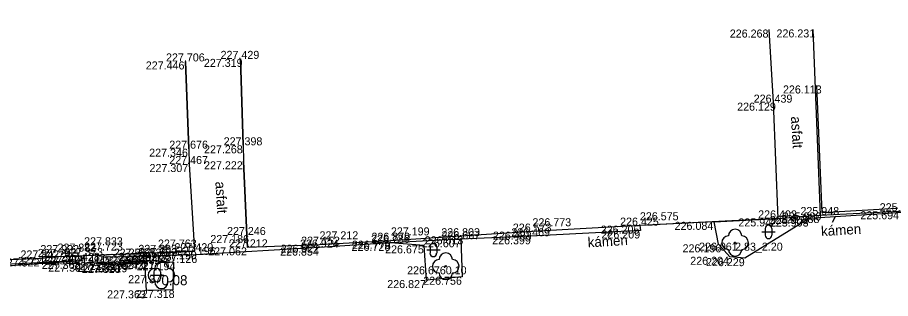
# Model space of a CAD drawing. Extents: x -599516 to -599132, y -1163668 to -1163119.
# Drawn here: x -599403.85 to -599371.12, y -1163303.36 to -1163292.84 of the extents above; entities that cross this region are included whole.
import ezdxf

# ---------------------------------------------------------------- set-up
doc = ezdxf.new("R2010")
doc.units = 0
for name, color, linetype in [('Bod-oznac1', 7, 'Continuous'), ('Bod-oznac2', 7, 'Continuous'), ('Bod-oznac3', 7, 'Continuous'), ('Bod-oznac4', 7, 'Continuous'), ('Bod-vyska1', 7, 'Continuous'), ('Bod-vyska2', 7, 'Continuous'), ('Bod-vyska3', 7, 'Continuous'), ('Bod-vyska4', 7, 'Continuous'), ('Z_cela-hrobu-dolni-linie', 7, 'Continuous'), ('Z_cela-hrobu-horni-linie', 7, 'Continuous'), ('Z_chodnik', 7, 'Continuous'), ('Z_komunikace', 7, 'Continuous'), ('Z_kultury-znacky', 7, 'Continuous'), ('Z_nove-stromy-prumer-kmene', 7, 'Continuous'), ('Z_obvod-kmene-spodek-ve-vysce1_2m', 7, 'Continuous'), ('Z_ploty-drateny-kovovy', 7, 'Continuous'), ('Z_popis-budov-povrchu', 7, 'Continuous'), ('Z_stromy-kere', 7, 'Continuous'), ('Z_stromy-nove-vysazene', 7, 'Continuous'), ('Z_vol-lin-odkazova-cara', 7, 'Continuous'), ('Z_zpevnene-plochy', 7, 'Continuous')]:
    doc.layers.add(name, color=color, linetype=linetype)

msp = doc.modelspace()

# ---------------------------------------------------------------- linework, layer by layer
at = {"layer": 'Bod-oznac1'}
for p, q in [((-599375.692, -1163293.292), (-599375.692, -1163293.292)), ((-599374.034, -1163293.287), (-599374.034, -1163293.287)), ((-599397.549, -1163294.485), (-599397.549, -1163294.485)), ((-599395.497, -1163294.389), (-599395.497, -1163294.389)), ((-599373.895, -1163295.385), (-599373.895, -1163295.385)), ((-599375.52, -1163296.028), (-599375.52, -1163296.028)), ((-599397.432, -1163297.75), (-599397.432, -1163297.75)), ((-599395.387, -1163297.624), (-599395.387, -1163297.624)), ((-599397.42, -1163298.325), (-599397.42, -1163298.325)), ((-599395.375, -1163298.221), (-599395.375, -1163298.221)), ((-599373.7, -1163300.135), (-599373.7, -1163300.135)), ((-599377.739, -1163300.488), (-599377.739, -1163300.488)), ((-599375.347, -1163300.359), (-599375.347, -1163300.359)), ((-599374.19, -1163300.267), (-599374.19, -1163300.267)), ((-599374.18, -1163300.364), (-599374.18, -1163300.364)), ((-599373.76, -1163300.233), (-599373.76, -1163300.233)), ((-599380.521, -1163300.629), (-599380.521, -1163300.629)), ((-599380.504, -1163300.81), (-599380.504, -1163300.81)), ((-599395.255, -1163300.981), (-599395.255, -1163300.981)), ((-599387.233, -1163301.027), (-599387.233, -1163301.027)), ((-599387.232, -1163301.139), (-599387.232, -1163301.139)), ((-599384.612, -1163301.028), (-599384.612, -1163301.028)), ((-599384.548, -1163300.853), (-599384.548, -1163300.853)), ((-599395.234, -1163301.442), (-599395.234, -1163301.442)), ((-599392.53, -1163301.342), (-599392.53, -1163301.342)), ((-599392.526, -1163301.451), (-599392.526, -1163301.451)), ((-599389.868, -1163301.274), (-599389.868, -1163301.274)), ((-599389.855, -1163301.195), (-599389.855, -1163301.195)), ((-599388.611, -1163301.367), (-599388.611, -1163301.367)), ((-599377.577, -1163301.328), (-599377.577, -1163301.328)), ((-599376.952, -1163301.267), (-599376.952, -1163301.267)), ((-599402.353, -1163301.801), (-599402.353, -1163301.801)), ((-599401.481, -1163301.771), (-599401.481, -1163301.771)), ((-599401.355, -1163301.765), (-599401.355, -1163301.765)), ((-599398.586, -1163301.649), (-599398.586, -1163301.649)), ((-599398.585, -1163301.65), (-599398.585, -1163301.65)), ((-599398.577, -1163301.763), (-599398.577, -1163301.763)), ((-599397.219, -1163301.587), (-599397.219, -1163301.587)), ((-599397.197, -1163301.726), (-599397.197, -1163301.726)), ((-599377.153, -1163301.795), (-599377.153, -1163301.795)), ((-599402.994, -1163301.857), (-599402.994, -1163301.857)), ((-599401.47, -1163301.949), (-599401.47, -1163301.949)), ((-599401.331, -1163302.051), (-599401.331, -1163302.051)), ((-599400.247, -1163301.993), (-599400.247, -1163301.993)), ((-599400.129, -1163302.06), (-599400.129, -1163302.06)), ((-599399.954, -1163302.098), (-599399.954, -1163302.098)), ((-599399.818, -1163302.075), (-599399.818, -1163302.075)), ((-599399.685, -1163301.988), (-599399.685, -1163301.988)), ((-599399.077, -1163301.967), (-599399.077, -1163301.967)), ((-599398.563, -1163301.947), (-599398.563, -1163301.947)), ((-599398.006, -1163301.996), (-599398.006, -1163301.996)), ((-599376.583, -1163301.846), (-599376.583, -1163301.846)), ((-599387.798, -1163302.151), (-599387.798, -1163302.151)), ((-599398.457, -1163302.484), (-599398.457, -1163302.484)), ((-599388.519, -1163302.666), (-599388.519, -1163302.666)), ((-599387.182, -1163302.542), (-599387.182, -1163302.542)), ((-599399.019, -1163303.052), (-599399.019, -1163303.052)), ((-599398.034, -1163303.037), (-599398.034, -1163303.037))]:
    msp.add_line(p, q, dxfattribs=at)
at = {"layer": 'Bod-oznac2'}
for p, q in [((-599397.549, -1163294.485), (-599397.549, -1163294.485)), ((-599395.497, -1163294.389), (-599395.497, -1163294.389)), ((-599375.52, -1163296.028), (-599375.52, -1163296.028)), ((-599397.432, -1163297.75), (-599397.432, -1163297.75)), ((-599395.387, -1163297.624), (-599395.387, -1163297.624)), ((-599397.42, -1163298.325), (-599397.42, -1163298.325)), ((-599375.347, -1163300.359), (-599375.347, -1163300.359)), ((-599373.76, -1163300.233), (-599373.76, -1163300.233)), ((-599380.521, -1163300.629), (-599380.521, -1163300.629)), ((-599395.255, -1163300.981), (-599395.255, -1163300.981)), ((-599387.233, -1163301.027), (-599387.233, -1163301.027)), ((-599387.232, -1163301.139), (-599387.232, -1163301.139)), ((-599384.612, -1163301.028), (-599384.612, -1163301.028)), ((-599384.548, -1163300.853), (-599384.548, -1163300.853)), ((-599395.234, -1163301.442), (-599395.234, -1163301.442)), ((-599392.53, -1163301.342), (-599392.53, -1163301.342)), ((-599392.526, -1163301.451), (-599392.526, -1163301.451)), ((-599389.868, -1163301.274), (-599389.868, -1163301.274)), ((-599389.855, -1163301.195), (-599389.855, -1163301.195)), ((-599402.353, -1163301.801), (-599402.353, -1163301.801)), ((-599401.355, -1163301.765), (-599401.355, -1163301.765)), ((-599398.586, -1163301.649), (-599398.586, -1163301.649)), ((-599398.577, -1163301.763), (-599398.577, -1163301.763)), ((-599397.219, -1163301.587), (-599397.219, -1163301.587)), ((-599397.197, -1163301.726), (-599397.197, -1163301.726)), ((-599402.994, -1163301.857), (-599402.994, -1163301.857)), ((-599401.47, -1163301.949), (-599401.47, -1163301.949)), ((-599401.331, -1163302.051), (-599401.331, -1163302.051)), ((-599400.247, -1163301.993), (-599400.247, -1163301.993)), ((-599400.129, -1163302.06), (-599400.129, -1163302.06)), ((-599399.954, -1163302.098), (-599399.954, -1163302.098)), ((-599399.818, -1163302.075), (-599399.818, -1163302.075)), ((-599399.685, -1163301.988), (-599399.685, -1163301.988)), ((-599398.563, -1163301.947), (-599398.563, -1163301.947))]:
    msp.add_line(p, q, dxfattribs=at)
at = {"layer": 'Bod-oznac3'}
for p, q in [((-599380.521, -1163300.629), (-599380.521, -1163300.629)), ((-599384.548, -1163300.853), (-599384.548, -1163300.853)), ((-599392.53, -1163301.342), (-599392.53, -1163301.342)), ((-599389.855, -1163301.195), (-599389.855, -1163301.195)), ((-599402.353, -1163301.801), (-599402.353, -1163301.801)), ((-599401.355, -1163301.765), (-599401.355, -1163301.765)), ((-599398.586, -1163301.649), (-599398.586, -1163301.649)), ((-599402.994, -1163301.857), (-599402.994, -1163301.857)), ((-599400.247, -1163301.993), (-599400.247, -1163301.993)), ((-599399.685, -1163301.988), (-599399.685, -1163301.988))]:
    msp.add_line(p, q, dxfattribs=at)
at = {"layer": 'Bod-oznac4'}
msp.add_line((-599401.355, -1163301.765), (-599401.355, -1163301.765), dxfattribs=at)
at = {"layer": 'Z_cela-hrobu-dolni-linie'}
for p, q in [((-599377.739, -1163300.488), (-599375.347, -1163300.359)), ((-599397.219, -1163301.587), (-599397.219, -1163301.587))]:
    msp.add_line(p, q, dxfattribs=at)
for points in [[(-599373.76, -1163300.233), (-599370.786, -1163300.091), (-599369.751, -1163300.038), (-599366.735, -1163299.89)], [(-599380.521, -1163300.629), (-599384.548, -1163300.853), (-599387.233, -1163301.027), (-599389.855, -1163301.195), (-599392.53, -1163301.342), (-599395.234, -1163301.442)], [(-599401.481, -1163301.771), (-599402.353, -1163301.801), (-599402.994, -1163301.857), (-599406.567, -1163302.023), (-599407.655, -1163302.094), (-599408.219, -1163302.13), (-599409.268, -1163302.197), (-599411.866, -1163302.387), (-599414.468, -1163302.52), (-599414.832, -1163302.537)], [(-599398.577, -1163301.763), (-599398.585, -1163301.65), (-599397.219, -1163301.587)]]:
    msp.add_lwpolyline(points, dxfattribs=at)
at = {"layer": 'Z_cela-hrobu-horni-linie'}
for p, q in [((-599397.432, -1163297.75), (-599397.549, -1163294.485)), ((-599395.387, -1163297.624), (-599395.497, -1163294.389))]:
    msp.add_line(p, q, dxfattribs=at)
for points in [[(-599374.034, -1163293.287), (-599373.76, -1163300.233), (-599370.786, -1163300.091), (-599370.786, -1163300.091), (-599369.751, -1163300.038), (-599369.751, -1163300.038), (-599366.735, -1163299.89), (-599367.068, -1163292.841), (-599367.068, -1163292.841), (-599367.068, -1163292.841)], [(-599375.52, -1163296.028), (-599375.347, -1163300.359), (-599380.521, -1163300.629), (-599380.521, -1163300.629), (-599384.548, -1163300.853), (-599384.548, -1163300.853), (-599387.233, -1163301.027), (-599389.855, -1163301.195), (-599389.855, -1163301.195), (-599392.53, -1163301.342), (-599392.53, -1163301.342), (-599395.234, -1163301.442), (-599395.255, -1163300.981), (-599395.375, -1163298.221)], [(-599397.42, -1163298.325), (-599397.219, -1163301.587), (-599398.586, -1163301.649), (-599398.586, -1163301.649), (-599401.355, -1163301.765), (-599401.355, -1163301.765), (-599402.353, -1163301.801), (-599402.353, -1163301.801), (-599402.994, -1163301.857), (-599402.994, -1163301.857), (-599406.567, -1163302.023), (-599407.655, -1163302.094), (-599407.655, -1163302.094), (-599408.219, -1163302.13), (-599408.219, -1163302.13), (-599409.268, -1163302.197), (-599411.866, -1163302.387), (-599414.468, -1163302.52), (-599417.287, -1163302.649)]]:
    msp.add_lwpolyline(points, dxfattribs=at)
at = {"layer": 'Z_chodnik'}
for points in [[(-599375.692, -1163293.292), (-599375.52, -1163296.028), (-599375.347, -1163300.359), (-599374.19, -1163300.267), (-599373.76, -1163300.233)], [(-599374.034, -1163293.287), (-599373.76, -1163300.233)], [(-599397.549, -1163294.485), (-599397.432, -1163297.75), (-599397.42, -1163298.325), (-599397.219, -1163301.587)], [(-599395.497, -1163294.389), (-599395.387, -1163297.624), (-599395.375, -1163298.221), (-599395.255, -1163300.981), (-599395.234, -1163301.442)]]:
    msp.add_lwpolyline(points, dxfattribs=at)
at = {"layer": 'Z_komunikace'}
msp.add_lwpolyline([(-599366.735, -1163299.89), (-599374.18, -1163300.364), (-599376.583, -1163301.846), (-599377.153, -1163301.795), (-599377.577, -1163301.328), (-599377.739, -1163300.488), (-599380.521, -1163300.629), (-599380.504, -1163300.81), (-599384.612, -1163301.028), (-599387.232, -1163301.139), (-599387.182, -1163302.542), (-599388.519, -1163302.666), (-599388.611, -1163301.367), (-599389.868, -1163301.274), (-599392.526, -1163301.451), (-599397.197, -1163301.726), (-599398.577, -1163301.763), (-599398.563, -1163301.947), (-599398.006, -1163301.996), (-599398.034, -1163303.037), (-599399.019, -1163303.052), (-599399.077, -1163301.967), (-599399.685, -1163301.988), (-599399.818, -1163302.075), (-599399.954, -1163302.098), (-599400.129, -1163302.06), (-599400.247, -1163301.993), (-599401.331, -1163302.051), (-599401.355, -1163301.765), (-599401.481, -1163301.771), (-599401.47, -1163301.949), (-599407.641, -1163302.382)], dxfattribs=at)
at = {"layer": 'Z_kultury-znacky'}
for p, q in [((-599375.827, -1163300.741), (-599375.827, -1163300.991)), ((-599375.577, -1163300.741), (-599375.577, -1163300.991)), ((-599375.952, -1163300.866), (-599375.452, -1163300.866)), ((-599388.388, -1163301.414), (-599388.388, -1163301.664)), ((-599388.138, -1163301.414), (-599388.138, -1163301.664)), ((-599388.513, -1163301.539), (-599388.013, -1163301.539)), ((-599398.744, -1163302.356), (-599398.744, -1163302.606)), ((-599398.494, -1163302.356), (-599398.494, -1163302.606)), ((-599398.869, -1163302.481), (-599398.369, -1163302.481))]:
    msp.add_line(p, q, dxfattribs=at)
for centre, start, end in [((-599375.702, -1163300.741), 0, 180), ((-599375.702, -1163300.991), 180, 0), ((-599388.264, -1163301.414), 0, 180), ((-599388.264, -1163301.664), 180, 0), ((-599398.619, -1163302.356), 0, 180), ((-599398.619, -1163302.606), 180, 0)]:
    msp.add_arc(centre, 0.125, start, end, dxfattribs=at)
at = {"layer": 'Z_ploty-drateny-kovovy'}
msp.add_lwpolyline([(-599373.895, -1163295.385), (-599373.7, -1163300.135), (-599366.818, -1163299.743)], dxfattribs=at)
at = {"layer": 'Z_stromy-kere'}
msp.add_circle((-599376.952, -1163301.267), 0.025, dxfattribs=at)
for centre, start, end in [((-599376.952, -1163301.017), 0, 180), ((-599377.202, -1163301.267), 90, 270), ((-599376.702, -1163301.267), 270, 90), ((-599376.952, -1163301.517), 180, 0)]:
    msp.add_arc(centre, 0.25, start, end, dxfattribs=at)
at = {"layer": 'Z_stromy-nove-vysazene'}
for centre in [(-599387.798, -1163302.151), (-599398.457, -1163302.484)]:
    msp.add_circle(centre, 0.025, dxfattribs=at)
for centre, start, end in [((-599387.798, -1163301.901), 0, 180), ((-599398.457, -1163302.234), 0, 180), ((-599388.048, -1163302.151), 90, 270), ((-599387.548, -1163302.151), 270, 90), ((-599398.707, -1163302.484), 90, 270), ((-599398.207, -1163302.484), 270, 90), ((-599387.798, -1163302.401), 180, 0), ((-599398.457, -1163302.734), 180, 0)]:
    msp.add_arc(centre, 0.25, start, end, dxfattribs=at)
at = {"layer": 'Z_vol-lin-odkazova-cara'}
for p, q in [((-599373.298, -1163300.504), (-599373.173, -1163300.257)), ((-599381.723, -1163301.021), (-599381.598, -1163300.774))]:
    msp.add_line(p, q, dxfattribs=at)
at = {"layer": 'Z_zpevnene-plochy'}
for p, q in [((-599374.18, -1163300.364), (-599374.19, -1163300.267)), ((-599387.232, -1163301.139), (-599389.868, -1163301.274)), ((-599397.197, -1163301.726), (-599398.577, -1163301.763)), ((-599401.47, -1163301.949), (-599407.648, -1163302.242)), ((-599398.563, -1163301.947), (-599399.077, -1163301.967))]:
    msp.add_line(p, q, dxfattribs=at)
for points in [[(-599384.612, -1163301.028), (-599387.232, -1163301.139), (-599389.868, -1163301.274), (-599392.526, -1163301.451)], [(-599400.247, -1163301.993), (-599401.331, -1163302.051), (-599401.355, -1163301.765)], [(-599398.586, -1163301.649), (-599398.563, -1163301.947), (-599399.685, -1163301.988)], [(-599400.247, -1163301.993), (-599400.129, -1163302.06), (-599399.954, -1163302.098), (-599399.818, -1163302.075), (-599399.685, -1163301.988)]]:
    msp.add_lwpolyline(points, dxfattribs=at)

# ---------------------------------------------------------------- texts
at = {"layer": 'Bod-vyska1'}
for s, p in [('226.268', (-599377.151, -1163293.592)), ('226.231', (-599375.4, -1163293.587)), ('227.446', (-599399.044, -1163294.785)), ('227.319', (-599396.865, -1163294.689)), ('226.113', (-599375.157, -1163295.685)), ('226.129', (-599376.875, -1163296.328)), ('227.346', (-599398.915, -1163298.05)), ('227.268', (-599396.859, -1163297.924)), ('227.307', (-599398.903, -1163298.625)), ('227.222', (-599396.858, -1163298.521)), ('225.980', (-599375.168, -1163300.435)), ('225.694', (-599372.256, -1163300.391)), ('226.084', (-599379.219, -1163300.788)), ('225.942', (-599376.828, -1163300.659)), ('225.903', (-599375.658, -1163300.567)), ('225.903', (-599375.648, -1163300.664)), ('225.888', (-599375.242, -1163300.533)), ('226.205', (-599381.989, -1163300.929)), ('226.209', (-599381.961, -1163301.11)), ('227.186', (-599396.623, -1163301.281)), ('226.607', (-599388.691, -1163301.439)), ('226.613', (-599388.588, -1163301.327)), ('226.399', (-599386.059, -1163301.328)), ('226.483', (-599386.029, -1163301.153)), ('227.062', (-599396.704, -1163301.742)), ('226.854', (-599394.008, -1163301.751)), ('226.922', (-599393.989, -1163301.642)), ('226.726', (-599391.329, -1163301.574)), ('226.779', (-599391.318, -1163301.495)), ('226.675', (-599390.072, -1163301.667)), ('226.196', (-599378.921, -1163301.628)), ('226.061', (-599378.305, -1163301.567)), ('227.452', (-599403.848, -1163302.101)), ('227.359', (-599402.953, -1163302.071)), ('227.353', (-599402.838, -1163302.065)), ('227.333', (-599400.069, -1163301.949)), ('227.292', (-599400.057, -1163301.95)), ('227.192', (-599399.945, -1163302.063)), ('227.190', (-599398.585, -1163301.887)), ('227.126', (-599398.565, -1163302.026)), ('226.204', (-599378.633, -1163302.095)), ('227.522', (-599404.477, -1163302.157)), ('227.368', (-599402.942, -1163302.249)), ('227.391', (-599402.699, -1163302.351)), ('227.332', (-599401.73, -1163302.293)), ('227.335', (-599401.612, -1163302.36)), ('227.328', (-599401.437, -1163302.398)), ('227.319', (-599401.186, -1163302.375)), ('227.299', (-599401.146, -1163302.288)), ('227.243', (-599400.572, -1163302.267)), ('227.217', (-599399.944, -1163302.247)), ('227.194', (-599399.385, -1163302.296)), ('226.229', (-599378.042, -1163302.146)), ('226.676', (-599389.247, -1163302.451)), ('227.37', (-599399.702, -1163302.784)), ('226.827', (-599389.991, -1163302.966)), ('226.756', (-599388.643, -1163302.842)), ('227.363', (-599400.491, -1163303.352)), ('227.318', (-599399.413, -1163303.337))]:
    msp.add_text(s, height=0.3, dxfattribs=at).set_placement(p)
at = {"layer": 'Bod-vyska2'}
for s, p in [('227.706', (-599398.285, -1163294.485)), ('227.429', (-599396.239, -1163294.389)), ('226.439', (-599376.255, -1163296.028)), ('227.676', (-599398.163, -1163297.75)), ('227.398', (-599396.123, -1163297.624)), ('227.467', (-599398.163, -1163298.325)), ('225.804', (-599371.531, -1163300.091)), ('226.402', (-599376.087, -1163300.359)), ('225.948', (-599374.501, -1163300.233)), ('226.425', (-599381.262, -1163300.629)), ('227.246', (-599395.997, -1163300.981)), ('226.803', (-599387.967, -1163301.027)), ('226.469', (-599385.341, -1163301.028)), ('226.573', (-599385.284, -1163300.853)), ('227.212', (-599395.924, -1163301.442)), ('226.924', (-599393.261, -1163301.451)), ('227.152', (-599393.22, -1163301.342)), ('226.786', (-599390.598, -1163301.274)), ('226.879', (-599390.585, -1163301.195)), ('226.667', (-599387.957, -1163301.139)), ('227.373', (-599402.098, -1163301.765)), ('227.393', (-599399.322, -1163301.649)), ('227.292', (-599399.313, -1163301.763)), ('227.420', (-599397.965, -1163301.587)), ('227.196', (-599397.875, -1163301.726)), ('227.842', (-599403.741, -1163301.857)), ('227.792', (-599403.09, -1163301.801)), ('227.428', (-599402.217, -1163301.949)), ('227.411', (-599401.974, -1163302.051)), ('227.382', (-599400.989, -1163301.993)), ('227.555', (-599400.871, -1163302.06)), ('227.548', (-599400.701, -1163302.098)), ('227.539', (-599400.554, -1163302.075)), ('227.379', (-599400.422, -1163301.988)), ('227.357', (-599399.306, -1163301.947))]:
    msp.add_text(s, height=0.3, dxfattribs=at).set_placement(p)
at = {"layer": 'Bod-vyska3'}
for s, p in [('226.575', (-599380.521, -1163300.429)), ('226.773', (-599384.548, -1163300.653)), ('227.199', (-599389.855, -1163300.995)), ('227.763', (-599398.586, -1163301.449)), ('227.212', (-599392.53, -1163301.142)), ('227.922', (-599402.994, -1163301.657)), ('227.882', (-599402.353, -1163301.601)), ('227.723', (-599401.355, -1163301.565)), ('227.539', (-599399.685, -1163301.788)), ('227.552', (-599400.247, -1163301.793))]:
    msp.add_text(s, height=0.3, dxfattribs=at).set_placement(p)
at = {"layer": 'Bod-vyska4'}
msp.add_text('227.833', height=0.3, dxfattribs=at).set_placement((-599401.355, -1163301.365))
at = {"layer": 'Z_nove-stromy-prumer-kmene'}
for s, height, p in [('0.10', 0.3, (-599387.798, -1163302.451)), ('0.08', 0.375, (-599398.457, -1163302.859))]:
    msp.add_text(s, height=height, dxfattribs=at).set_placement(p)
at = {"layer": 'Z_obvod-kmene-spodek-ve-vysce1_2m'}
msp.add_text('2.83_2.20', height=0.3, dxfattribs=at).set_placement((-599376.952, -1163301.567))
at = {"layer": 'Z_popis-budov-povrchu'}
for s, rotation, p in [('asfalt', 273.4503, (-599374.86, -1163296.55)), ('asfalt', 273.4503, (-599396.436, -1163298.988)), ('kámen', 3.4503, (-599373.719, -1163301.025)), ('kámen', 3.4503, (-599382.467, -1163301.443))]:
    msp.add_text(s, height=0.375, rotation=rotation, dxfattribs=at).set_placement(p)

doc.saveas('drawing.dxf')
